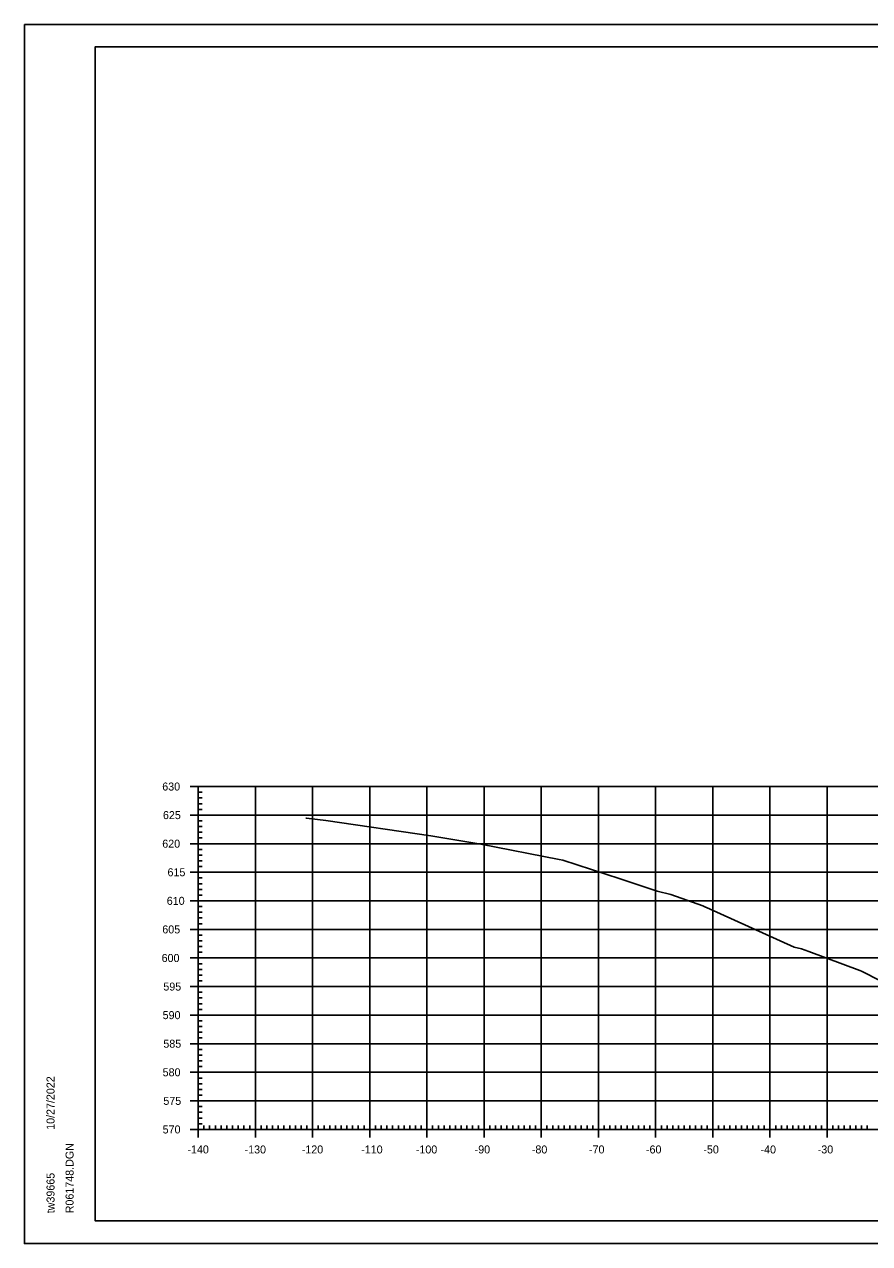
# Model space of a CAD drawing. Extents: x 961436 to 1372525, y 380079 to 2027791.
# Drawn here: x 1370020.1 to 1370167.9, y 380535.8 to 380749.1 of the extents above; entities that cross this region are included whole.
import ezdxf

# ---------------------------------------------------------------- set-up
doc = ezdxf.new("R2010")
doc.units = 0
for name, color, linetype in [('R_Axis', 7, 'Continuous'), ('R_Axis Annot', 7, 'Continuous'), ('R_Exist Surface', 7, 'Continuous'), ('R_Grid', 7, 'Continuous'), ('R_No Plot', 7, 'Continuous')]:
    doc.layers.add(name, color=color, linetype=linetype)

msp = doc.modelspace()

# ---------------------------------------------------------------- linework, layer by layer
at = {"layer": 'R_Axis'}
for p, q in [((1370049.1, 380615.73), (1370051.9, 380615.73)), ((1370050.5, 380555.73), (1370050.5, 380615.73)), ((1370050.5, 380614.73), (1370051.2, 380614.73)), ((1370050.5, 380613.73), (1370051.2, 380613.73)), ((1370050.5, 380612.73), (1370051.2, 380612.73)), ((1370050.5, 380611.73), (1370051.2, 380611.73)), ((1370049.1, 380610.73), (1370051.9, 380610.73)), ((1370050.5, 380609.73), (1370051.2, 380609.73)), ((1370050.5, 380608.73), (1370051.2, 380608.73)), ((1370050.5, 380607.73), (1370051.2, 380607.73)), ((1370049.1, 380605.73), (1370051.9, 380605.73)), ((1370050.5, 380606.73), (1370051.2, 380606.73)), ((1370050.5, 380604.73), (1370051.2, 380604.73)), ((1370050.5, 380603.73), (1370051.2, 380603.73)), ((1370049.1, 380600.73), (1370051.9, 380600.73)), ((1370050.5, 380602.73), (1370051.2, 380602.73)), ((1370050.5, 380601.73), (1370051.2, 380601.73)), ((1370050.5, 380599.73), (1370051.2, 380599.73)), ((1370050.5, 380598.73), (1370051.2, 380598.73)), ((1370050.5, 380597.73), (1370051.2, 380597.73)), ((1370050.5, 380596.73), (1370051.2, 380596.73)), ((1370049.1, 380595.73), (1370051.9, 380595.73)), ((1370050.5, 380594.73), (1370051.2, 380594.73)), ((1370050.5, 380593.73), (1370051.2, 380593.73)), ((1370050.5, 380592.73), (1370051.2, 380592.73)), ((1370049.1, 380590.73), (1370051.9, 380590.73)), ((1370050.5, 380591.73), (1370051.2, 380591.73)), ((1370050.5, 380589.73), (1370051.2, 380589.73)), ((1370050.5, 380588.73), (1370051.2, 380588.73)), ((1370050.5, 380587.73), (1370051.2, 380587.73)), ((1370050.5, 380586.73), (1370051.2, 380586.73)), ((1370049.1, 380585.73), (1370051.9, 380585.73)), ((1370050.5, 380584.73), (1370051.2, 380584.73)), ((1370050.5, 380583.73), (1370051.2, 380583.73)), ((1370050.5, 380582.73), (1370051.2, 380582.73)), ((1370050.5, 380581.73), (1370051.2, 380581.73)), ((1370049.1, 380580.73), (1370051.9, 380580.73)), ((1370050.5, 380579.73), (1370051.2, 380579.73)), ((1370050.5, 380578.73), (1370051.2, 380578.73)), ((1370050.5, 380577.73), (1370051.2, 380577.73)), ((1370049.1, 380575.73), (1370051.9, 380575.73)), ((1370050.5, 380576.73), (1370051.2, 380576.73)), ((1370050.5, 380574.73), (1370051.2, 380574.73)), ((1370050.5, 380573.73), (1370051.2, 380573.73)), ((1370050.5, 380572.73), (1370051.2, 380572.73)), ((1370050.5, 380571.73), (1370051.2, 380571.73)), ((1370049.1, 380570.73), (1370051.9, 380570.73)), ((1370050.5, 380569.73), (1370051.2, 380569.73)), ((1370050.5, 380568.73), (1370051.2, 380568.73)), ((1370050.5, 380567.73), (1370051.2, 380567.73)), ((1370050.5, 380566.73), (1370051.2, 380566.73)), ((1370049.1, 380565.73), (1370051.9, 380565.73)), ((1370050.5, 380564.73), (1370051.2, 380564.73)), ((1370050.5, 380563.73), (1370051.2, 380563.73)), ((1370050.5, 380562.73), (1370051.2, 380562.73)), ((1370049.1, 380560.73), (1370051.9, 380560.73)), ((1370050.5, 380561.73), (1370051.2, 380561.73)), ((1370050.5, 380559.73), (1370051.2, 380559.73)), ((1370050.5, 380558.73), (1370051.2, 380558.73)), ((1370050.5, 380557.73), (1370051.2, 380557.73)), ((1370050.5, 380554.33), (1370050.5, 380557.13)), ((1370050.5, 380556.73), (1370051.2, 380556.73)), ((1370051.5, 380555.73), (1370051.5, 380556.43)), ((1370052.5, 380555.73), (1370052.5, 380556.43)), ((1370053.5, 380555.73), (1370053.5, 380556.43)), ((1370054.5, 380555.73), (1370054.5, 380556.43)), ((1370055.5, 380555.73), (1370055.5, 380556.43)), ((1370056.5, 380555.73), (1370056.5, 380556.43)), ((1370057.5, 380555.73), (1370057.5, 380556.43)), ((1370058.5, 380555.73), (1370058.5, 380556.43)), ((1370059.5, 380555.73), (1370059.5, 380556.43)), ((1370060.5, 380554.33), (1370060.5, 380557.13)), ((1370061.5, 380555.73), (1370061.5, 380556.43)), ((1370062.5, 380555.73), (1370062.5, 380556.43)), ((1370063.5, 380555.73), (1370063.5, 380556.43)), ((1370064.5, 380555.73), (1370064.5, 380556.43)), ((1370065.5, 380555.73), (1370065.5, 380556.43)), ((1370066.5, 380555.73), (1370066.5, 380556.43)), ((1370067.5, 380555.73), (1370067.5, 380556.43)), ((1370068.5, 380555.73), (1370068.5, 380556.43)), ((1370069.5, 380555.73), (1370069.5, 380556.43)), ((1370070.5, 380554.33), (1370070.5, 380557.13)), ((1370071.5, 380555.73), (1370071.5, 380556.43)), ((1370072.5, 380555.73), (1370072.5, 380556.43)), ((1370073.5, 380555.73), (1370073.5, 380556.43)), ((1370074.5, 380555.73), (1370074.5, 380556.43)), ((1370075.5, 380555.73), (1370075.5, 380556.43)), ((1370076.5, 380555.73), (1370076.5, 380556.43)), ((1370077.5, 380555.73), (1370077.5, 380556.43)), ((1370078.5, 380555.73), (1370078.5, 380556.43)), ((1370079.5, 380555.73), (1370079.5, 380556.43)), ((1370080.5, 380554.33), (1370080.5, 380557.13)), ((1370081.5, 380555.73), (1370081.5, 380556.43)), ((1370082.5, 380555.73), (1370082.5, 380556.43)), ((1370083.5, 380555.73), (1370083.5, 380556.43)), ((1370084.5, 380555.73), (1370084.5, 380556.43)), ((1370085.5, 380555.73), (1370085.5, 380556.43)), ((1370086.5, 380555.73), (1370086.5, 380556.43)), ((1370087.5, 380555.73), (1370087.5, 380556.43)), ((1370088.5, 380555.73), (1370088.5, 380556.43)), ((1370089.5, 380555.73), (1370089.5, 380556.43)), ((1370090.5, 380554.33), (1370090.5, 380557.13)), ((1370091.5, 380555.73), (1370091.5, 380556.43)), ((1370092.5, 380555.73), (1370092.5, 380556.43)), ((1370093.5, 380555.73), (1370093.5, 380556.43)), ((1370094.5, 380555.73), (1370094.5, 380556.43)), ((1370095.5, 380555.73), (1370095.5, 380556.43)), ((1370096.5, 380555.73), (1370096.5, 380556.43)), ((1370097.5, 380555.73), (1370097.5, 380556.43)), ((1370098.5, 380555.73), (1370098.5, 380556.43)), ((1370099.5, 380555.73), (1370099.5, 380556.43)), ((1370100.5, 380554.33), (1370100.5, 380557.13)), ((1370101.5, 380555.73), (1370101.5, 380556.43)), ((1370102.5, 380555.73), (1370102.5, 380556.43)), ((1370103.5, 380555.73), (1370103.5, 380556.43)), ((1370104.5, 380555.73), (1370104.5, 380556.43)), ((1370105.5, 380555.73), (1370105.5, 380556.43)), ((1370106.5, 380555.73), (1370106.5, 380556.43)), ((1370107.5, 380555.73), (1370107.5, 380556.43)), ((1370108.5, 380555.73), (1370108.5, 380556.43)), ((1370109.5, 380555.73), (1370109.5, 380556.43)), ((1370110.5, 380554.33), (1370110.5, 380557.13)), ((1370111.5, 380555.73), (1370111.5, 380556.43)), ((1370112.5, 380555.73), (1370112.5, 380556.43)), ((1370113.5, 380555.73), (1370113.5, 380556.43)), ((1370114.5, 380555.73), (1370114.5, 380556.43)), ((1370115.5, 380555.73), (1370115.5, 380556.43)), ((1370116.5, 380555.73), (1370116.5, 380556.43)), ((1370117.5, 380555.73), (1370117.5, 380556.43)), ((1370118.5, 380555.73), (1370118.5, 380556.43)), ((1370119.5, 380555.73), (1370119.5, 380556.43)), ((1370120.5, 380554.33), (1370120.5, 380557.13)), ((1370121.5, 380555.73), (1370121.5, 380556.43)), ((1370122.5, 380555.73), (1370122.5, 380556.43)), ((1370123.5, 380555.73), (1370123.5, 380556.43)), ((1370124.5, 380555.73), (1370124.5, 380556.43)), ((1370125.5, 380555.73), (1370125.5, 380556.43)), ((1370126.5, 380555.73), (1370126.5, 380556.43)), ((1370127.5, 380555.73), (1370127.5, 380556.43)), ((1370128.5, 380555.73), (1370128.5, 380556.43)), ((1370129.5, 380555.73), (1370129.5, 380556.43)), ((1370130.5, 380554.33), (1370130.5, 380557.13)), ((1370131.5, 380555.73), (1370131.5, 380556.43)), ((1370132.5, 380555.73), (1370132.5, 380556.43)), ((1370133.5, 380555.73), (1370133.5, 380556.43)), ((1370134.5, 380555.73), (1370134.5, 380556.43)), ((1370135.5, 380555.73), (1370135.5, 380556.43)), ((1370136.5, 380555.73), (1370136.5, 380556.43)), ((1370137.5, 380555.73), (1370137.5, 380556.43)), ((1370138.5, 380555.73), (1370138.5, 380556.43)), ((1370139.5, 380555.73), (1370139.5, 380556.43)), ((1370140.5, 380554.33), (1370140.5, 380557.13)), ((1370141.5, 380555.73), (1370141.5, 380556.43)), ((1370142.5, 380555.73), (1370142.5, 380556.43)), ((1370143.5, 380555.73), (1370143.5, 380556.43)), ((1370144.5, 380555.73), (1370144.5, 380556.43)), ((1370145.5, 380555.73), (1370145.5, 380556.43)), ((1370146.5, 380555.73), (1370146.5, 380556.43)), ((1370147.5, 380555.73), (1370147.5, 380556.43)), ((1370148.5, 380555.73), (1370148.5, 380556.43)), ((1370149.5, 380555.73), (1370149.5, 380556.43)), ((1370150.5, 380554.33), (1370150.5, 380557.13)), ((1370151.5, 380555.73), (1370151.5, 380556.43)), ((1370152.5, 380555.73), (1370152.5, 380556.43)), ((1370153.5, 380555.73), (1370153.5, 380556.43)), ((1370154.5, 380555.73), (1370154.5, 380556.43)), ((1370155.5, 380555.73), (1370155.5, 380556.43)), ((1370156.5, 380555.73), (1370156.5, 380556.43)), ((1370157.5, 380555.73), (1370157.5, 380556.43)), ((1370158.5, 380555.73), (1370158.5, 380556.43)), ((1370159.5, 380555.73), (1370159.5, 380556.43)), ((1370160.5, 380554.33), (1370160.5, 380557.13)), ((1370161.5, 380555.73), (1370161.5, 380556.43)), ((1370162.5, 380555.73), (1370162.5, 380556.43)), ((1370163.5, 380555.73), (1370163.5, 380556.43)), ((1370164.5, 380555.73), (1370164.5, 380556.43)), ((1370165.5, 380555.73), (1370165.5, 380556.43)), ((1370166.5, 380555.73), (1370166.5, 380556.43)), ((1370167.5, 380555.73), (1370167.5, 380556.43)), ((1370049.1, 380555.73), (1370051.9, 380555.73)), ((1370050.5, 380555.73), (1370330.5, 380555.73))]:
    msp.add_line(p, q, dxfattribs=at)
at = {"layer": 'R_Exist Surface'}
msp.add_lwpolyline([(1370069.32, 380610.19), (1370069.42, 380610.22), (1370072.81, 380609.77), (1370091.19, 380607.1), (1370099.94, 380605.62), (1370113.63, 380602.95), (1370114.28, 380602.83), (1370124.28, 380599.59), (1370130.78, 380597.45), (1370133.14, 380596.83), (1370138.76, 380594.88), (1370139.2, 380594.65), (1370139.37, 380594.59), (1370154.75, 380587.65), (1370155.99, 380587.32), (1370157.3, 380586.87), (1370166.22, 380583.55), (1370166.53, 380583.41), (1370169.83, 380581.72)], dxfattribs=at)
at = {"layer": 'R_Grid'}
for p, q in [((1370050.5, 380615.73), (1370330.5, 380615.73)), ((1370050.5, 380555.73), (1370050.5, 380615.73)), ((1370060.5, 380555.73), (1370060.5, 380615.73)), ((1370070.5, 380555.73), (1370070.5, 380615.73)), ((1370080.5, 380555.73), (1370080.5, 380615.73)), ((1370090.5, 380555.73), (1370090.5, 380615.73)), ((1370100.5, 380555.73), (1370100.5, 380615.73)), ((1370110.5, 380555.73), (1370110.5, 380615.73)), ((1370120.5, 380555.73), (1370120.5, 380615.73)), ((1370130.5, 380555.73), (1370130.5, 380615.73)), ((1370140.5, 380555.73), (1370140.5, 380615.73)), ((1370150.5, 380555.73), (1370150.5, 380615.73)), ((1370160.5, 380555.73), (1370160.5, 380615.73)), ((1370050.5, 380610.73), (1370330.5, 380610.73)), ((1370050.5, 380605.73), (1370330.5, 380605.73)), ((1370050.5, 380600.73), (1370330.5, 380600.73)), ((1370050.5, 380595.73), (1370330.5, 380595.73)), ((1370050.5, 380590.73), (1370330.5, 380590.73)), ((1370050.5, 380585.73), (1370330.5, 380585.73)), ((1370050.5, 380580.73), (1370330.5, 380580.73)), ((1370050.5, 380575.73), (1370330.5, 380575.73)), ((1370050.5, 380570.73), (1370330.5, 380570.73)), ((1370050.5, 380565.73), (1370330.5, 380565.73)), ((1370050.5, 380560.73), (1370330.5, 380560.73)), ((1370050.5, 380555.73), (1370330.5, 380555.73))]:
    msp.add_line(p, q, dxfattribs=at)
at = {"layer": 'R_No Plot'}
for p, q in [((1370020.1, 380749.09), (1370353.44, 380749.09)), ((1370032.5, 380745.19), (1370348.68, 380745.19)), ((1370032.5, 380539.73), (1370032.5, 380745.19)), ((1370032.5, 380539.73), (1370032.5, 380539.73)), ((1370348.68, 380539.73), (1370032.5, 380539.73)), ((1370020.1, 380535.76), (1370353.44, 380535.76))]:
    msp.add_line(p, q, dxfattribs=at)
for points in [[(1370020.1, 380749.09), (1370353.44, 380749.09), (1370353.44, 380535.75), (1370020.1, 380535.75)], [(1370266.42, 380745.19), (1370286.04, 380745.19), (1370286.04, 380735.31), (1370302.16, 380735.31), (1370325.36, 380735.31), (1370325.48, 380707.16), (1370348.68, 380707.16), (1370348.68, 380539.73), (1370032.5, 380539.73), (1370032.5, 380745.19)]]:
    msp.add_lwpolyline(points, close=True, dxfattribs=at)

# ---------------------------------------------------------------- texts
at = {"layer": 'R_Axis Annot'}
for s, p in [('630', (1370044.21, 380615.03)), ('625', (1370044.33, 380610.03)), ('620', (1370044.21, 380605.03)), ('615', (1370045.13, 380600.03)), ('610', (1370045, 380595.03)), ('605', (1370044.22, 380590.03)), ('600', (1370044.1, 380585.03)), ('595', (1370044.4, 380580.03)), ('590', (1370044.28, 380575.03)), ('585', (1370044.4, 380570.03)), ('580', (1370044.28, 380565.03)), ('575', (1370044.4, 380560.03)), ('570', (1370044.28, 380555.03)), ('-140', (1370048.61, 380551.53)), ('-130', (1370058.61, 380551.53)), ('-120', (1370068.61, 380551.53)), ('-110', (1370079.01, 380551.53)), ('-100', (1370088.56, 380551.53)), ('-90', (1370098.85, 380551.53)), ('-80', (1370108.85, 380551.53)), ('-70', (1370118.85, 380551.53)), ('-60', (1370128.81, 380551.53)), ('-50', (1370138.85, 380551.53)), ('-40', (1370148.85, 380551.53)), ('-30', (1370158.85, 380551.53))]:
    msp.add_text(s, height=1.4, dxfattribs=at).set_placement(p)
at = {"layer": 'R_No Plot'}
for s, p in [('10/27/2022', (1370025.37, 380555.66)), ('R061748.DGN', (1370028.7, 380541.06)), ('tw39665', (1370025.37, 380541.06))]:
    msp.add_text(s, height=1.4, rotation=90, dxfattribs=at).set_placement(p)

doc.saveas('drawing.dxf')
